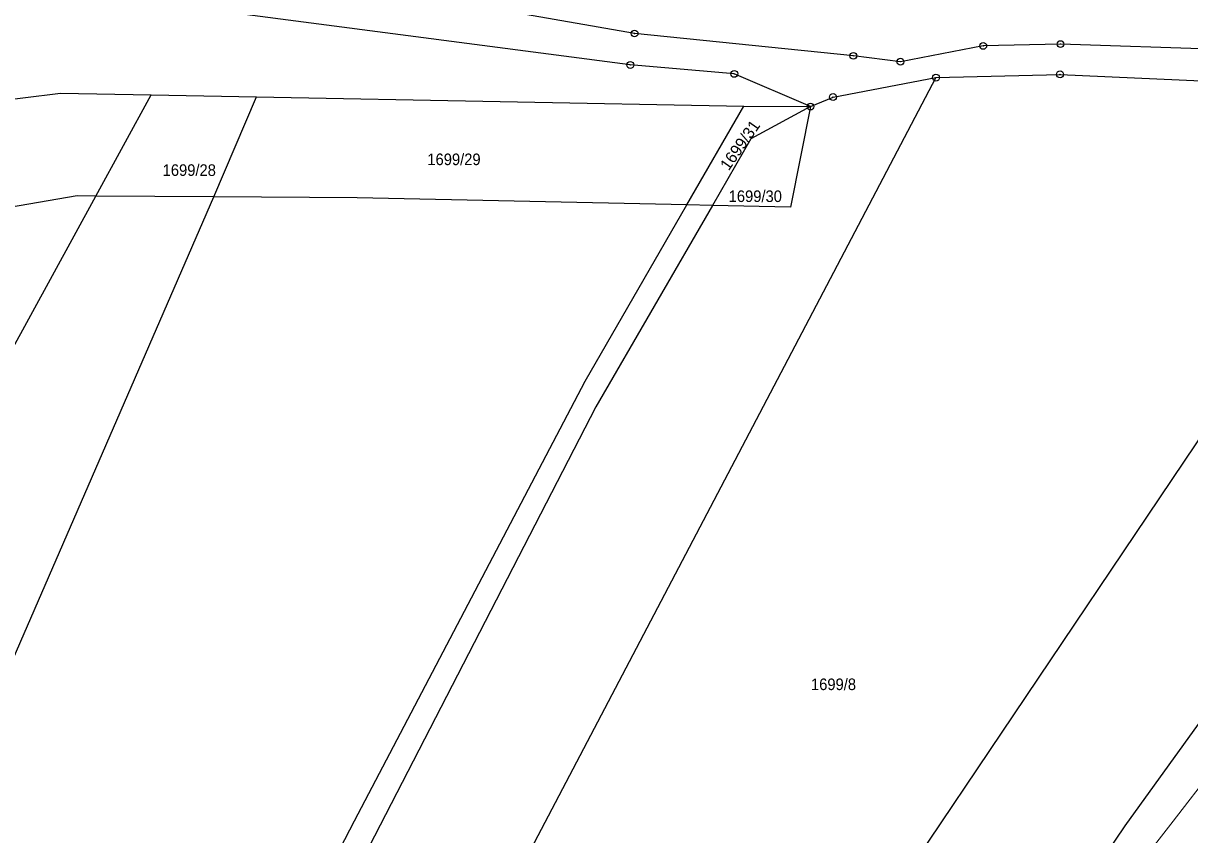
# Model space of a CAD drawing. Extents: x -679733 to -673243, y -1075091 to -1066557.
# Drawn here: x -677371.3 to -677200.2, y -1072047.5 to -1071928.5 of the extents above; entities that cross this region are included whole.
import ezdxf

# ---------------------------------------------------------------- set-up
doc = ezdxf.new("R2010")
doc.units = 0
doc.header["$LTSCALE"] = 0.68
for name, color, linetype, lineweight in [('1', 7, 'Continuous', 25), ('4', 7, 'Continuous', 13), ('8', 7, 'Continuous', 25)]:
    doc.layers.add(name, color=color, linetype=linetype, lineweight=lineweight)
doc.layers.add('2', color=7, linetype='Continuous')

msp = doc.modelspace()

# ---------------------------------------------------------------- linework, layer by layer
at = {"layer": '1'}
for p, q in [((-677360.6, -1071953.87), (-677352.5, -1071939.05)), ((-677343.33, -1071953.99), (-677337.08, -1071939.34)), ((-677273.95, -1071955.16), (-677265.6, -1071940.7)), ((-677343.33, -1071953.99), (-677360.6, -1071953.87)), ((-677270.2, -1071955.24), (-677273.95, -1071955.16))]:
    msp.add_line(p, q, dxfattribs=at)
for points in [[(-677124.61, -1071929.42), (-677129.15, -1071934.09), (-677142.65, -1071935.21), (-677149.77, -1071935.51), (-677182.8, -1071933.85), (-677195.63, -1071932.39), (-677219.15, -1071931.59), (-677230.48, -1071931.85), (-677242.62, -1071934.17), (-677249.52, -1071933.31), (-677281.62, -1071930.03), (-677298.71, -1071927.05), (-677361.97, -1071918.81)], [(-677255.81, -1071940.75), (-677266.99, -1071935.96), (-677282.24, -1071934.65), (-677362.7, -1071924.08), (-677378.67, -1071922.2), (-677406.61, -1071922.32), (-677449.1, -1071927.44), (-677452.43, -1071926.76)], [(-677237.41, -1071936.51), (-677219.22, -1071936.03), (-677183.21, -1071937.66), (-677165.39, -1071939.85)], [(-677237.41, -1071936.51), (-677328.88, -1072110.79), (-677291.9, -1072130.57)], [(-677255.81, -1071940.75), (-677252.51, -1071939.35), (-677237.41, -1071936.51)], [(-677393.33, -1071942.4), (-677376.88, -1071940.16), (-677365.82, -1071938.8), (-677352.5, -1071939.05), (-677337.08, -1071939.34), (-677265.6, -1071940.7), (-677255.81, -1071940.75)], [(-677291.9, -1072130.57), (-677243.78, -1072056.43), (-677165.39, -1071939.85)], [(-677255.81, -1071940.75), (-677264.54, -1071945.46), (-677270.2, -1071955.24)], [(-677255.81, -1071940.75), (-677258.75, -1071955.49), (-677270.2, -1071955.24)], [(-677138.12, -1071946.93), (-677209.73, -1072046.25), (-677227.4, -1072072.51), (-677269.53, -1072129.61), (-677328.01, -1072227.8), (-677386.47, -1072326.07), (-677421.34, -1072376.99), (-677442.67, -1072407.86), (-677458.14, -1072430.48), (-677459.36, -1072432.27)], [(-677503.95, -1072193.63), (-677486.55, -1072169.08), (-677441.67, -1072095.96), (-677405.46, -1072035.87), (-677360.6, -1071953.87)], [(-677469.31, -1072197.74), (-677439.08, -1072146.36), (-677400.91, -1072079.2), (-677374.92, -1072026.58), (-677343.33, -1071953.99)], [(-677419.19, -1072223.06), (-677385.01, -1072165.72), (-677322.67, -1072045.53), (-677288.88, -1071981.04), (-677273.95, -1071955.16)], [(-677270.2, -1071955.24), (-677287.29, -1071984.79), (-677359.52, -1072124.86), (-677384.77, -1072171.09), (-677395.64, -1072190.2), (-677409.69, -1072213.19)], [(-677360.6, -1071953.87), (-677363.34, -1071953.85), (-677404.53, -1071960.94)], [(-677273.95, -1071955.16), (-677322.31, -1071954.13), (-677343.33, -1071953.99)]]:
    msp.add_lwpolyline(points, dxfattribs=at)
at = {"layer": '4'}
for p, q in [((-677202.99, -1072045.99), (-677124.89, -1071945.24)), ((-677225.03, -1072074.4), (-677202.99, -1072045.99))]:
    msp.add_line(p, q, dxfattribs=at)
at = {"layer": '8'}
for centre, radius in [((-677281.62, -1071930.0299), 0.5), ((-677281.62, -1071930.0299), 0.0303), ((-677219.15, -1071931.5899), 0.5), ((-677249.52, -1071933.3099), 0.5), ((-677230.48, -1071931.8499), 0.5), ((-677230.48, -1071931.8499), 0.0303), ((-677219.15, -1071931.5899), 0.0303), ((-677282.24, -1071934.6499), 0.5), ((-677282.24, -1071934.6499), 0.0303), ((-677249.52, -1071933.3099), 0.0303), ((-677242.62, -1071934.1699), 0.5), ((-677242.62, -1071934.1699), 0.0303), ((-677266.99, -1071935.9599), 0.5), ((-677266.99, -1071935.9599), 0.0303), ((-677237.41, -1071936.5099), 0.5), ((-677219.22, -1071936.0299), 0.5), ((-677219.22, -1071936.0299), 0.0303), ((-677237.41, -1071936.5099), 0.0303), ((-677252.51, -1071939.3499), 0.5), ((-677252.51, -1071939.3499), 0.0303), ((-677255.81, -1071940.7499), 0.5), ((-677255.81, -1071940.7499), 0.0303)]:
    msp.add_circle(centre, radius, dxfattribs=at)

# ---------------------------------------------------------------- texts
at = {"layer": '2'}
msp.add_text('1699/31', height=1.7, rotation=55, dxfattribs=at).set_placement((-677267.813, -1071950.257))
at = {"layer": '2', "width": 0.95}
for s, p in [('1699/29', (-677312, -1071949.34)), ('1699/28', (-677350.82, -1071950.92)), ('1699/30', (-677267.81, -1071954.749)), ('1699/8', (-677255.74, -1072026.34))]:
    msp.add_text(s, height=1.7, dxfattribs=at).set_placement(p)

doc.saveas('drawing.dxf')
